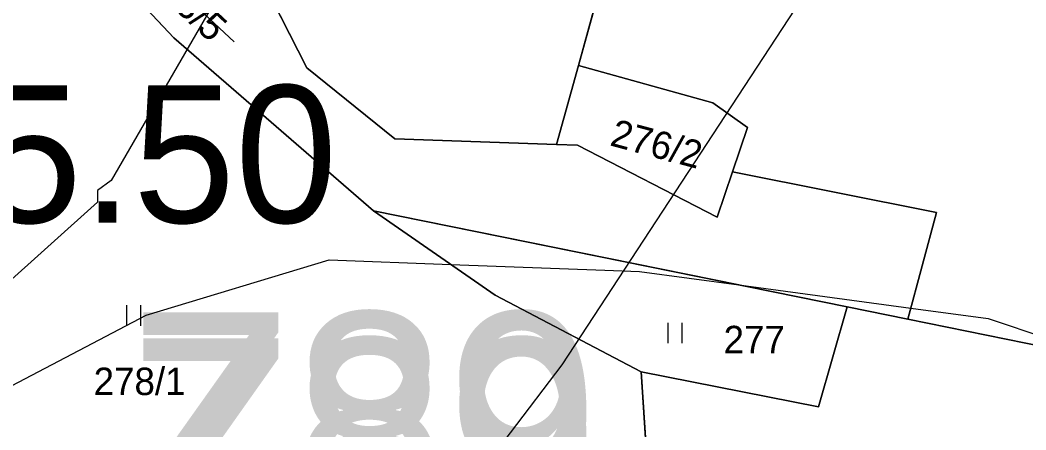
# Model space of a CAD drawing. Extents: x -706130 to -698555, y -971544 to -967260.
# Drawn here: x -704311.7 to -704238.4, y -970282.2 to -970252.4 of the extents above; entities that cross this region are included whole.
import ezdxf

# ---------------------------------------------------------------- set-up
doc = ezdxf.new("R2010")
doc.units = 0
for name, color, linetype in [('BPEJ hranice S', 7, 'Continuous'), ('BPEJ I-II trida ochrany S', 7, 'Continuous'), ('Docházková izochrona - BUS S', 7, 'Continuous'), ('Docházková izochrona - VLAK N', 7, 'Continuous'), ('Hranice intravilán', 7, 'Continuous'), ('Kanalizace_stoka bez rozlišení N', 7, 'Continuous'), ('KN_Hranice_parcel', 7, 'Continuous'), ('KN_Parcelni cisla', 7, 'Continuous'), ('KN_Polygon parcely', 7, 'Continuous'), ('KN_POZEMKY_14_OSTATNI PLOCHA', 7, 'Continuous'), ('KN_POZEMKY_5_ZAHRADA', 7, 'Continuous'), ('KN_POZEMKY_7_TTP', 7, 'Continuous'), ('KN_VYUZITI_17_ostatni plocha_ostatni komunikace', 7, 'Continuous'), ('KN_VYUZITI_26_ostatni plocha_jina plocha', 7, 'Continuous'), ('KN_Značky kultur', 7, 'Continuous'), ('Plochy zmen_plochy prestavby popis', 7, 'Continuous'), ('Regulační kódy zastavěné S', 7, 'Continuous'), ('VÝŠKOPIS_vrstevnice hlavní', 7, 'Continuous'), ('Zastavene uzemi N', 7, 'Continuous'), ('Zastavene uzemi plochy N', 7, 'Continuous'), ('Zábory hodnocené - plochy popis', 7, 'Continuous')]:
    doc.layers.add(name, color=color, linetype=linetype)

msp = doc.modelspace()

# ---------------------------------------------------------------- linework, layer by layer
at = {"layer": 'BPEJ hranice S'}
msp.add_lwpolyline([(-704326.933, -970287.838), (-704316.712, -970281.331), (-704302.465, -970273.895), (-704289.146, -970269.867), (-704280.282, -970270.201), (-704269.068, -970270.624), (-704266.536, -970270.719), (-704259.306, -970271.689), (-704246.763, -970273.372), (-704241.138, -970274.127), (-704236.796, -970275.598)], dxfattribs=at)
at = {"layer": 'BPEJ I-II trida ochrany S'}
for p, q in [((-704300.46, -970253.7), (-704322.9, -970229.9)), ((-704270.99, -970255.73), (-704264.87, -970233.67)), ((-704294.48, -970248.59), (-704290.77, -970255.89)), ((-704285.92, -970266.3), (-704300.46, -970253.7)), ((-704261.19, -970258.44), (-704270.99, -970255.73)), ((-704290.77, -970255.89), (-704284.35, -970261.07)), ((-704258.68, -970260.23), (-704261.19, -970258.44)), ((-704259.77, -970263.46), (-704258.68, -970260.23)), ((-704284.35, -970261.07), (-704272.58, -970261.48)), ((-704272.58, -970261.48), (-704271.05, -970261.53)), ((-704271.05, -970261.53), (-704260.88, -970266.75)), ((-704260.88, -970266.75), (-704259.77, -970263.46)), ((-704259.308, -970271.689), (-704285.92, -970266.3))]:
    msp.add_line(p, q, dxfattribs=at)
for points in [[(-704328.981, -970291.004), (-704326.933, -970287.838), (-704316.712, -970281.331), (-704302.465, -970273.895), (-704289.146, -970269.867), (-704280.282, -970270.201), (-704280.282, -970270.201)], [(-704280.282, -970270.201), (-704269.068, -970270.624), (-704266.536, -970270.719), (-704259.308, -970271.689)]]:
    msp.add_lwpolyline(points, dxfattribs=at)
at = {"layer": 'Docházková izochrona - BUS S'}
msp.add_arc((-704361.829, -969946.93), 400, 155.51821, 17.33949, dxfattribs=at)
at = {"layer": 'Docházková izochrona - VLAK N'}
msp.add_circle((-704165.451, -969778.767), 800, dxfattribs=at)
at = {"layer": 'Hranice intravilán'}
msp.add_lwpolyline([(-704236.96, -970276.21), (-704246.98, -970274.18), (-704251.4, -970273.29), (-704285.92, -970266.3), (-704300.46, -970253.7), (-704322.9, -970229.9), (-704325.34, -970227.68), (-704336.11, -970255.37), (-704346.87, -970276.54), (-704326.71, -970292.84)], dxfattribs=at)
at = {"layer": 'Kanalizace_stoka bez rozlišení N'}
msp.add_lwpolyline([(-704338.733, -970217.369), (-704320.973, -970230.788), (-704296.056, -970253.992)], dxfattribs=at)
at = {"layer": 'KN_Hranice_parcel'}
for p, q in [((-704270.99, -970255.73), (-704272.58, -970261.48)), ((-704251.4, -970273.29), (-704285.92, -970266.3)), ((-704263.93, -970315.92), (-704266.41, -970278.02))]:
    msp.add_line(p, q, dxfattribs=at)
for points in [[(-704285.92, -970266.3), (-704300.46, -970253.7), (-704322.9, -970229.9), (-704325.34, -970227.68)], [(-704270.99, -970255.73), (-704264.87, -970233.67), (-704255.07, -970236.39), (-704253.93, -970232.06)], [(-704294.48, -970248.59), (-704290.77, -970255.89), (-704284.35, -970261.07), (-704272.58, -970261.48)], [(-704259.77, -970263.46), (-704258.68, -970260.23), (-704261.19, -970258.44), (-704270.99, -970255.73)], [(-704272.58, -970261.48), (-704271.05, -970261.53), (-704260.88, -970266.75), (-704259.77, -970263.46)], [(-704251.4, -970273.29), (-704246.98, -970274.18), (-704244.89, -970266.42), (-704259.77, -970263.46)], [(-704285.92, -970266.3), (-704277.06, -970272.43), (-704266.41, -970278.02)], [(-704266.41, -970278.02), (-704253.49, -970280.57), (-704251.4, -970273.29)]]:
    msp.add_lwpolyline(points, dxfattribs=at)
at = {"layer": 'KN_Polygon parcely'}
for points in [[(-704244.89, -970266.42), (-704259.77, -970263.46), (-704260.88, -970266.75), (-704271.05, -970261.53), (-704272.58, -970261.48), (-704284.35, -970261.07), (-704290.77, -970255.89), (-704294.48, -970248.59), (-704302.85, -970243.53), (-704310.29, -970235.93), (-704319.16, -970226.59), (-704323.42, -970223.6), (-704325.34, -970227.68), (-704322.9, -970229.9), (-704300.46, -970253.7), (-704285.92, -970266.3), (-704251.4, -970273.29), (-704246.98, -970274.18)], [(-704255.07, -970236.39), (-704253.93, -970232.06), (-704275.12, -970232.18), (-704279.54, -970229.48), (-704286.71, -970225.41), (-704294.48, -970248.59), (-704290.77, -970255.89), (-704284.35, -970261.07), (-704272.58, -970261.48), (-704270.99, -970255.73), (-704264.87, -970233.67)], [(-704266.41, -970278.02), (-704277.06, -970272.43), (-704285.92, -970266.3), (-704300.46, -970253.7), (-704322.9, -970229.9), (-704325.34, -970227.68), (-704336.11, -970255.37), (-704346.87, -970276.54), (-704326.71, -970292.84), (-704284.63, -970309.07), (-704263.93, -970315.92)], [(-704258.68, -970260.23), (-704261.19, -970258.44), (-704270.99, -970255.73), (-704272.58, -970261.48), (-704271.05, -970261.53), (-704260.88, -970266.75), (-704259.77, -970263.46)], [(-704253.49, -970280.57), (-704251.4, -970273.29), (-704285.92, -970266.3), (-704277.06, -970272.43), (-704266.41, -970278.02)]]:
    msp.add_lwpolyline(points, close=True, dxfattribs=at)
msp.add_lwpolyline([(-704220.35, -970233.05), (-704245.25, -970227.07), (-704247.07, -970233.82), (-704253.93, -970232.06), (-704255.07, -970236.39), (-704264.87, -970233.67), (-704270.99, -970255.73), (-704261.19, -970258.44), (-704258.68, -970260.23), (-704259.77, -970263.46), (-704244.89, -970266.42), (-704246.98, -970274.18), (-704251.4, -970273.29), (-704253.49, -970280.57), (-704266.41, -970278.02), (-704263.93, -970315.92), (-704273.85, -970327.8), (-704267.89, -970328.65), (-704254.81, -970330.48), (-704222.85, -970301.46)], dxfattribs=at)
at = {"layer": 'KN_POZEMKY_14_OSTATNI PLOCHA'}
for p, q in [((-704300.46, -970253.7), (-704322.9, -970229.9)), ((-704270.99, -970255.73), (-704264.87, -970233.67)), ((-704294.48, -970248.59), (-704290.77, -970255.89)), ((-704285.92, -970266.3), (-704300.46, -970253.7)), ((-704261.19, -970258.44), (-704270.99, -970255.73)), ((-704290.77, -970255.89), (-704284.35, -970261.07)), ((-704258.68, -970260.23), (-704261.19, -970258.44)), ((-704259.77, -970263.46), (-704258.68, -970260.23)), ((-704284.35, -970261.07), (-704272.58, -970261.48)), ((-704272.58, -970261.48), (-704271.05, -970261.53)), ((-704271.05, -970261.53), (-704260.88, -970266.75)), ((-704260.88, -970266.75), (-704259.77, -970263.46)), ((-704244.89, -970266.42), (-704259.77, -970263.46)), ((-704259.77, -970263.46), (-704244.89, -970266.42)), ((-704251.4, -970273.29), (-704285.92, -970266.3)), ((-704246.98, -970274.18), (-704244.89, -970266.42)), ((-704244.89, -970266.42), (-704246.98, -970274.18)), ((-704253.49, -970280.57), (-704251.4, -970273.29)), ((-704251.4, -970273.29), (-704246.98, -970274.18)), ((-704246.98, -970274.18), (-704251.4, -970273.29)), ((-704263.93, -970315.92), (-704266.41, -970278.02)), ((-704266.41, -970278.02), (-704253.49, -970280.57))]:
    msp.add_line(p, q, dxfattribs=at)
at = {"layer": 'KN_POZEMKY_5_ZAHRADA'}
for p, q in [((-704272.58, -970261.48), (-704270.99, -970255.73)), ((-704270.99, -970255.73), (-704261.19, -970258.44)), ((-704261.19, -970258.44), (-704258.68, -970260.23)), ((-704258.68, -970260.23), (-704259.77, -970263.46)), ((-704271.05, -970261.53), (-704272.58, -970261.48)), ((-704260.88, -970266.75), (-704271.05, -970261.53)), ((-704259.77, -970263.46), (-704260.88, -970266.75))]:
    msp.add_line(p, q, dxfattribs=at)
at = {"layer": 'KN_POZEMKY_7_TTP'}
for p, q in [((-704322.9, -970229.9), (-704300.46, -970253.7)), ((-704264.87, -970233.67), (-704270.99, -970255.73)), ((-704290.77, -970255.89), (-704294.48, -970248.59)), ((-704300.46, -970253.7), (-704285.92, -970266.3)), ((-704270.99, -970255.73), (-704272.58, -970261.48)), ((-704284.35, -970261.07), (-704290.77, -970255.89)), ((-704272.58, -970261.48), (-704284.35, -970261.07)), ((-704285.92, -970266.3), (-704251.4, -970273.29)), ((-704277.06, -970272.43), (-704285.92, -970266.3)), ((-704285.92, -970266.3), (-704277.06, -970272.43)), ((-704266.41, -970278.02), (-704277.06, -970272.43)), ((-704277.06, -970272.43), (-704266.41, -970278.02)), ((-704251.4, -970273.29), (-704253.49, -970280.57)), ((-704253.49, -970280.57), (-704266.41, -970278.02)), ((-704266.41, -970278.02), (-704263.93, -970315.92))]:
    msp.add_line(p, q, dxfattribs=at)
at = {"layer": 'KN_VYUZITI_17_ostatni plocha_ostatni komunikace'}
for p, q in [((-704300.46, -970253.7), (-704322.9, -970229.9)), ((-704294.48, -970248.59), (-704290.77, -970255.89)), ((-704285.92, -970266.3), (-704300.46, -970253.7)), ((-704290.77, -970255.89), (-704284.35, -970261.07)), ((-704284.35, -970261.07), (-704272.58, -970261.48)), ((-704272.58, -970261.48), (-704271.05, -970261.53)), ((-704271.05, -970261.53), (-704260.88, -970266.75)), ((-704260.88, -970266.75), (-704259.77, -970263.46)), ((-704259.77, -970263.46), (-704244.89, -970266.42)), ((-704251.4, -970273.29), (-704285.92, -970266.3)), ((-704244.89, -970266.42), (-704246.98, -970274.18)), ((-704246.98, -970274.18), (-704251.4, -970273.29))]:
    msp.add_line(p, q, dxfattribs=at)
at = {"layer": 'KN_VYUZITI_26_ostatni plocha_jina plocha'}
for p, q in [((-704270.99, -970255.73), (-704264.87, -970233.67)), ((-704261.19, -970258.44), (-704270.99, -970255.73)), ((-704258.68, -970260.23), (-704261.19, -970258.44)), ((-704259.77, -970263.46), (-704258.68, -970260.23)), ((-704244.89, -970266.42), (-704259.77, -970263.46)), ((-704246.98, -970274.18), (-704244.89, -970266.42)), ((-704253.49, -970280.57), (-704251.4, -970273.29)), ((-704251.4, -970273.29), (-704246.98, -970274.18)), ((-704263.93, -970315.92), (-704266.41, -970278.02)), ((-704266.41, -970278.02), (-704253.49, -970280.57))]:
    msp.add_line(p, q, dxfattribs=at)
at = {"layer": 'KN_Značky kultur'}
for p, q in [((-704303.871, -970274.67), (-704303.871, -970273.17)), ((-704302.87, -970274.67), (-704302.87, -970273.17)), ((-704264.441, -970275.94), (-704264.441, -970274.44)), ((-704263.44, -970275.94), (-704263.44, -970274.44))]:
    msp.add_line(p, q, dxfattribs=at)
at = {"layer": 'VÝŠKOPIS_vrstevnice hlavní'}
for points in [[(-704215.278, -970190.625), (-704221.983, -970202.324), (-704244.24, -970234.853), (-704272.203, -970277.512), (-704283.475, -970292.35), (-704297.456, -970307.615), (-704301.879, -970313.608), (-704304.875, -970319.6), (-704307.015, -970327.589), (-704306.444, -970363.542), (-704308.014, -970387.511), (-704310.582, -970401.493), (-704315.433, -970417.472), (-704320.283, -970427.459)], [(-704267.923, -970204.892), (-704284.616, -970228.861), (-704305.018, -970264.1), (-704306.016, -970264.814), (-704306.016, -970265.67), (-704313.007, -970271.947), (-704320.141, -970274.658), (-704327.417, -970276.37), (-704335.549, -970280.793), (-704341.684, -970288.64)]]:
    msp.add_lwpolyline(points, dxfattribs=at)
at = {"layer": 'Zastavene uzemi N'}
msp.add_lwpolyline([(-704326.71, -970292.84), (-704346.87, -970276.54), (-704336.11, -970255.37), (-704325.34, -970227.68), (-704322.9, -970229.9), (-704300.46, -970253.7), (-704285.92, -970266.3), (-704251.4, -970273.29), (-704246.98, -970274.18), (-704236.96, -970276.21)], dxfattribs=at)
at = {"layer": 'Zastavene uzemi plochy N'}
msp.add_lwpolyline([(-704326.71, -970292.84), (-704346.87, -970276.54), (-704336.11, -970255.37), (-704325.34, -970227.68), (-704322.9, -970229.9), (-704300.46, -970253.7), (-704285.92, -970266.3), (-704251.4, -970273.29), (-704246.98, -970274.18), (-704236.96, -970276.21)], dxfattribs=at)

# ---------------------------------------------------------------- texts
at = {"layer": 'KN_Parcelni cisla'}
for s, rotation, p in [('1973/5', 317, (-704303.749, -970248.531)), ('276/2', 345, (-704268.769, -970261.521))]:
    msp.add_text(s, height=2, rotation=rotation, dxfattribs=at).set_placement(p)
for s, p in [('277', (-704260.41, -970276.669)), ('278/1', (-704306.3, -970279.71))]:
    msp.add_text(s, height=2, dxfattribs=at).set_placement(p)
at = {"layer": 'Plochy zmen_plochy prestavby popis'}
msp.add_text('Z89', height=15, dxfattribs=at).set_placement((-704304.019, -970288.676))
at = {"layer": 'Regulační kódy zastavěné S'}
msp.add_text('SV.2.25.50', height=10, dxfattribs=at).set_placement((-704354.727, -970267.166))
at = {"layer": 'Zábory hodnocené - plochy popis'}
msp.add_text('Z89', height=15, dxfattribs=at).set_placement((-704304.019, -970290.577))

doc.saveas('drawing.dxf')
